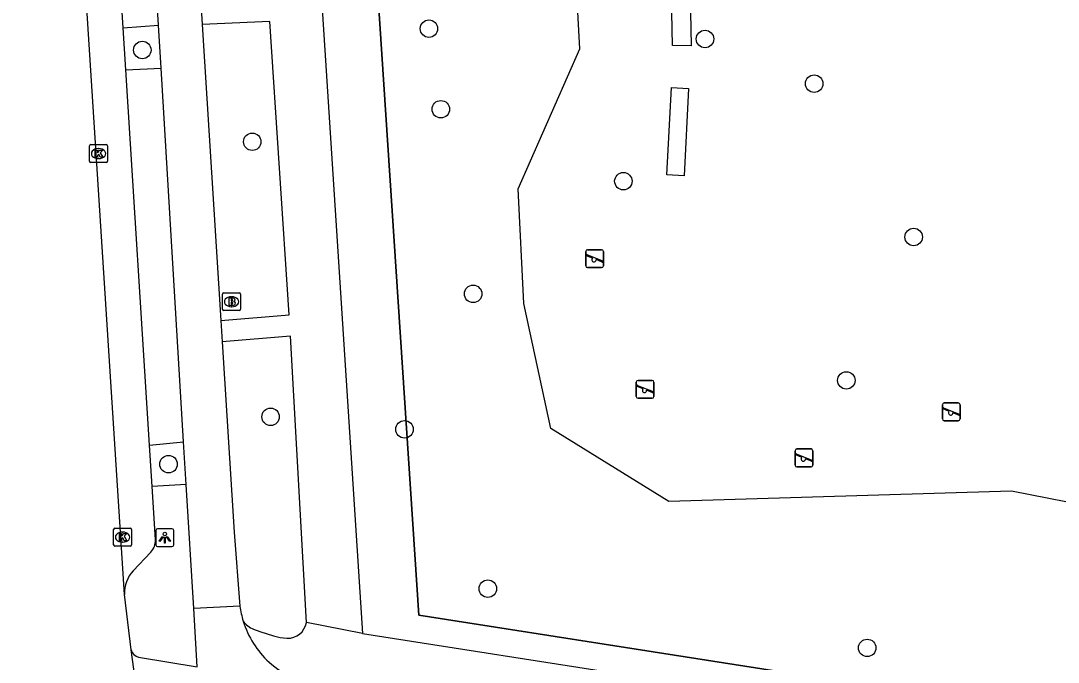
# Model space of a CAD drawing. Extents: x 160732 to 162105, y 387428 to 388479.
# Drawn here: x 160784.7 to 160842.7, y 387515.6 to 387551.5 of the extents above; entities that cross this region are included whole.
import ezdxf

# ---------------------------------------------------------------- set-up
doc = ezdxf.new("R2010")
doc.units = 0
for name, color, linetype in [('IMGEO_Berm_groen', 7, 'Continuous'), ('IMGEO_Boom', 7, 'Continuous'), ('IMGEO_Brandkraan', 7, 'Continuous'), ('IMGEO_Fietspad_gesloten', 7, 'Continuous'), ('IMGEO_Fietspad_open', 7, 'Continuous'), ('IMGEO_Groenvoorziening', 7, 'Continuous'), ('IMGEO_Hek', 7, 'Continuous'), ('IMGEO_Kolk', 7, 'Continuous'), ('IMGEO_Lichtpunt', 7, 'Continuous'), ('IMGEO_Parkeervlak_open', 7, 'Continuous'), ('IMGEO_Rijbaan_lokaal_gesloten', 7, 'Continuous'), ('IMGEO_Speelvoorziening', 7, 'Continuous'), ('IMGEO_Voetpad_gesloten', 7, 'Continuous'), ('IMGEO_Voetpad_open', 7, 'Continuous')]:
    doc.layers.add(name, color=color, linetype=linetype)

msp = doc.modelspace()

# ---------------------------------------------------------------- linework, layer by layer
at = {"layer": 'IMGEO_Berm_groen'}
msp.add_lwpolyline([(160800.367, 387617.785), (160806.924, 387518.259), (160889.009, 387505.413)], dxfattribs=at)
at = {"layer": 'IMGEO_Boom'}
for centre in [(160807.487, 387551.071), (160822.925, 387550.492), (160791.459, 387549.874), (160829.028, 387547.995), (160808.154, 387546.562), (160797.608, 387544.743), (160818.362, 387542.535), (160834.594, 387539.414), (160809.959, 387536.235), (160830.83, 387531.393), (160798.633, 387529.358), (160806.121, 387528.657), (160792.929, 387526.709), (160810.782, 387519.744), (160831.995, 387516.431)]:
    msp.add_circle(centre, 0.489, dxfattribs=at)
at = {"layer": 'IMGEO_Brandkraan'}
for p, q in [((160795.948, 387535.371), (160795.948, 387536.223)), ((160796.023, 387536.297), (160796.875, 387536.297)), ((160796.949, 387536.223), (160796.949, 387535.371)), ((160796.436, 387536.077), (160796.461, 387536.077)), ((160796.875, 387535.297), (160796.023, 387535.297)), ((160796.459, 387535.517), (160796.434, 387535.517))]:
    msp.add_line(p, q, dxfattribs=at)
for points in [[(160795.948, 387535.371), (160795.948, 387536.223)], [(160796.023, 387536.297), (160796.875, 387536.297)], [(160796.949, 387536.223), (160796.949, 387535.371)], [(160796.296, 387535.997), (160796.296, 387535.597), (160796.509, 387535.597)], [(160796.527, 387535.997), (160796.296, 387535.997)], [(160796.475, 387535.916), (160796.421, 387535.916), (160796.421, 387535.84)], [(160796.421, 387535.84), (160796.474, 387535.84)], [(160796.483, 387535.764), (160796.421, 387535.764), (160796.421, 387535.683)], [(160796.421, 387535.683), (160796.483, 387535.683)], [(160796.875, 387535.297), (160796.023, 387535.297)]]:
    msp.add_lwpolyline(points, dxfattribs=at)
for centre, radius, start, end in [((160796.025, 387536.221), 0.0765, 91.55205, 178.44795), ((160796.025, 387536.221), 0.0765, 91.55205, 178.44795), ((160796.873, 387536.221), 0.0765, 1.55205, 88.44795), ((160796.873, 387536.221), 0.0765, 1.55205, 88.44795), ((160796.476, 387535.878), 0.0379, 267.82845, 90.93552), ((160796.484, 387535.723), 0.0404, 269.87594, 90.50774), ((160796.515, 387535.848), 0.251, 268.66757, 293.53466), ((160796.531, 387535.852), 0.145, 59.4692, 91.53667), ((160796.556, 387535.899), 0.0922, 285.51372, 58.15012), ((160796.561, 387535.707), 0.105, 301.31148, 78.98903), ((160796.025, 387535.373), 0.0765, 181.55205, 268.44795), ((160796.025, 387535.373), 0.0765, 181.55205, 268.44795), ((160796.873, 387535.373), 0.0765, 271.55205, 358.44795), ((160796.873, 387535.373), 0.0765, 271.55205, 358.44795)]:
    msp.add_arc(centre, radius, start, end, dxfattribs=at)
for centre, major_axis, ratio, start_param, end_param in [((160796.435, 387535.797), (-0.387, 0.002), 0.722429, 4.712389, 7.853982), ((160796.46, 387535.797), (-0.39, 0.002), 0.717154, 1.570796, 4.712389)]:
    msp.add_ellipse(centre, major_axis=major_axis, ratio=ratio, start_param=start_param, end_param=end_param, dxfattribs=at)
at = {"layer": 'IMGEO_Fietspad_gesloten'}
for points in [[(160792.366, 387551.255), (160792.292, 387552.478), (160791.096, 387571.249)], [(160794.726, 387552.509), (160794.802, 387551.303)], [(160792.511, 387548.855), (160792.366, 387551.255)], [(160794.802, 387551.303), (160795.847, 387534.752)], [(160793.773, 387527.955), (160792.511, 387548.855)], [(160795.847, 387534.752), (160795.923, 387533.555)], [(160795.923, 387533.555), (160796.596, 387522.896), (160796.915, 387518.763)], [(160793.917, 387525.57), (160793.773, 387527.955)], [(160794.336, 387518.633), (160793.917, 387525.57)], [(160796.915, 387518.763), (160794.336, 387518.633)]]:
    msp.add_lwpolyline(points, dxfattribs=at)
at = {"layer": 'IMGEO_Fietspad_open'}
msp.add_lwpolyline([(160791.252, 387515.907), (160794.533, 387515.366), (160794.336, 387518.633)], dxfattribs=at)
for centre, radius, start, end in [((160802.296, 387519.53), 5.435, 188.10822, 197.13823), ((160802.167, 387519.503), 5.304, 197.27462, 226.93298), ((160791.385, 387516.45), 0.559, 193.9909, 256.28927), ((160802.405, 387520.127), 5.928, 229.3732, 261.78762)]:
    msp.add_arc(centre, radius, start, end, dxfattribs=at)
at = {"layer": 'IMGEO_Groenvoorziening'}
msp.add_lwpolyline([(160845.191, 387524.186), (160840.059, 387525.196), (160820.895, 387524.611), (160814.311, 387528.706), (160812.79, 387535.692), (160812.476, 387542.108), (160815.933, 387549.939), (160815.581, 387556.126), (160810.572, 387558.546), (160807.923, 387607.046)], dxfattribs=at)
at = {"layer": 'IMGEO_Hek'}
msp.add_lwpolyline([(160889.009, 387505.413), (160806.924, 387518.259), (160800.367, 387617.785)], dxfattribs=at)
at = {"layer": 'IMGEO_Kolk'}
for p, q in [((160788.513, 387543.655), (160788.513, 387544.507)), ((160788.588, 387544.581), (160789.44, 387544.581)), ((160789.001, 387544.361), (160789.026, 387544.361)), ((160789.514, 387544.507), (160789.514, 387543.655)), ((160789.024, 387543.801), (160788.999, 387543.801)), ((160789.44, 387543.581), (160788.588, 387543.581)), ((160789.857, 387522.2), (160789.857, 387523.052)), ((160789.932, 387523.126), (160790.784, 387523.126)), ((160790.345, 387522.906), (160790.37, 387522.906)), ((160790.858, 387523.052), (160790.858, 387522.2)), ((160790.368, 387522.346), (160790.343, 387522.346)), ((160790.784, 387522.126), (160789.932, 387522.126))]:
    msp.add_line(p, q, dxfattribs=at)
for points in [[(160788.513, 387543.655), (160788.513, 387544.507)], [(160788.588, 387544.581), (160789.44, 387544.581)], [(160788.834, 387544.281), (160788.957, 387544.281), (160788.957, 387544.13), (160789.087, 387544.281), (160789.251, 387544.281), (160789.105, 387544.13), (160789.258, 387543.881), (160789.106, 387543.881), (160789.021, 387544.045), (160788.957, 387543.978), (160788.957, 387543.881), (160788.834, 387543.881), (160788.834, 387544.281)], [(160789.514, 387544.507), (160789.514, 387543.655)], [(160789.44, 387543.581), (160788.588, 387543.581)], [(160789.857, 387522.2), (160789.857, 387523.052)], [(160789.932, 387523.126), (160790.784, 387523.126)], [(160790.178, 387522.826), (160790.301, 387522.826), (160790.301, 387522.675), (160790.431, 387522.826), (160790.595, 387522.826), (160790.449, 387522.675), (160790.602, 387522.426), (160790.45, 387522.426), (160790.365, 387522.59), (160790.301, 387522.523), (160790.301, 387522.426), (160790.178, 387522.426), (160790.178, 387522.826)], [(160790.858, 387523.052), (160790.858, 387522.2)], [(160790.784, 387522.126), (160789.932, 387522.126)]]:
    msp.add_lwpolyline(points, dxfattribs=at)
for centre, start, end in [((160788.59, 387544.505), 91.55205, 178.44795), ((160788.59, 387544.505), 91.55205, 178.44795), ((160789.438, 387544.505), 1.55205, 88.44795), ((160789.438, 387544.505), 1.55205, 88.44795), ((160788.59, 387543.657), 181.55205, 268.44795), ((160788.59, 387543.657), 181.55205, 268.44795), ((160789.438, 387543.657), 271.55205, 358.44795), ((160789.438, 387543.657), 271.55205, 358.44795), ((160789.934, 387523.05), 91.55205, 178.44795), ((160789.934, 387523.05), 91.55205, 178.44795), ((160790.782, 387523.05), 1.55205, 88.44795), ((160790.782, 387523.05), 1.55205, 88.44795), ((160789.934, 387522.202), 181.55205, 268.44795), ((160789.934, 387522.202), 181.55205, 268.44795), ((160790.782, 387522.202), 271.55205, 358.44795), ((160790.782, 387522.202), 271.55205, 358.44795)]:
    msp.add_arc(centre, 0.0765, start, end, dxfattribs=at)
for centre, major_axis, ratio, start_param, end_param in [((160789, 387544.081), (-0.387, 0.002), 0.722429, 4.712389, 7.853982), ((160789.025, 387544.081), (-0.39, 0.002), 0.717154, 1.570796, 4.712389), ((160790.344, 387522.626), (-0.387, 0.002), 0.722429, 4.712389, 7.853982), ((160790.369, 387522.626), (-0.39, 0.002), 0.717154, 1.570796, 4.712389)]:
    msp.add_ellipse(centre, major_axis=major_axis, ratio=ratio, start_param=start_param, end_param=end_param, dxfattribs=at)
at = {"layer": 'IMGEO_Lichtpunt'}
for p, q in [((160792.219, 387523.004), (160792.219, 387522.197)), ((160792.219, 387523.004), (160792.219, 387522.197)), ((160793.121, 387523.099), (160792.313, 387523.099)), ((160793.121, 387523.099), (160792.313, 387523.099)), ((160793.215, 387522.197), (160793.215, 387523.004)), ((160793.215, 387522.197), (160793.215, 387523.004)), ((160792.313, 387522.103), (160793.121, 387522.103)), ((160792.313, 387522.103), (160793.121, 387522.103))]:
    msp.add_line(p, q, dxfattribs=at)
for points in [[(160792.593, 387522.668), (160792.632, 387522.64), (160792.444, 387522.378), (160792.406, 387522.405), (160792.593, 387522.668)], [(160792.695, 387522.62), (160792.742, 387522.62), (160792.742, 387522.298), (160792.695, 387522.298), (160792.695, 387522.62)], [(160792.805, 387522.64), (160792.843, 387522.667), (160793.03, 387522.405), (160792.991, 387522.377), (160792.805, 387522.64)]]:
    msp.add_lwpolyline(points, dxfattribs=at)
msp.add_circle((160792.718, 387522.802), 0.0994, dxfattribs=at)
for centre, start, end in [((160792.313, 387523.004), 90, 180), ((160792.313, 387523.004), 90, 180), ((160793.121, 387523.004), 0, 90), ((160793.121, 387523.004), 0, 90), ((160792.313, 387522.197), 180, 270), ((160792.313, 387522.197), 180, 270), ((160793.121, 387522.197), 270, 0), ((160793.121, 387522.197), 270, 360)]:
    msp.add_arc(centre, 0.0946, start, end, dxfattribs=at)
at = {"layer": 'IMGEO_Parkeervlak_open'}
for points in [[(160790.534, 387548.759), (160790.385, 387551.107)], [(160792.015, 387525.451), (160791.867, 387527.774)]]:
    msp.add_lwpolyline(points, dxfattribs=at)
at = {"layer": 'IMGEO_Rijbaan_lokaal_gesloten'}
for points in [[(160790.465, 387519.422), (160784.664, 387609.693)], [(160790.842, 387516.315), (160790.465, 387519.422)], [(160791.399, 387512.285), (160790.842, 387516.315)]]:
    msp.add_lwpolyline(points, dxfattribs=at)
at = {"layer": 'IMGEO_Speelvoorziening'}
for p, q in [((160816.252, 387537.804), (160816.252, 387538.604)), ((160816.252, 387538.604), (160816.252, 387537.804)), ((160816.321, 387538.429), (160817.197, 387538.076)), ((160816.352, 387538.704), (160817.142, 387538.704)), ((160817.142, 387538.704), (160816.352, 387538.704)), ((160817.242, 387538.604), (160817.242, 387537.804)), ((160817.242, 387537.804), (160817.242, 387538.604)), ((160816.635, 387538.232), (160816.296, 387538.369)), ((160817.173, 387538.016), (160816.833, 387538.153)), ((160817.142, 387537.704), (160816.352, 387537.704)), ((160816.352, 387537.704), (160817.142, 387537.704)), ((160819.079, 387530.493), (160819.079, 387531.293)), ((160819.079, 387531.293), (160819.079, 387530.493)), ((160819.462, 387530.921), (160819.123, 387531.058)), ((160819.148, 387531.118), (160820.024, 387530.765)), ((160819.179, 387531.393), (160819.969, 387531.393)), ((160819.969, 387531.393), (160819.179, 387531.393)), ((160820.069, 387531.293), (160820.069, 387530.493)), ((160820.069, 387530.493), (160820.069, 387531.293)), ((160819.969, 387530.393), (160819.179, 387530.393)), ((160819.179, 387530.393), (160819.969, 387530.393)), ((160820, 387530.705), (160819.66, 387530.842)), ((160836.195, 387529.235), (160836.195, 387530.035)), ((160836.195, 387530.035), (160836.195, 387529.235)), ((160836.578, 387529.663), (160836.239, 387529.8)), ((160836.264, 387529.86), (160837.14, 387529.507)), ((160836.295, 387530.135), (160837.085, 387530.135)), ((160837.085, 387530.135), (160836.295, 387530.135)), ((160837.185, 387530.035), (160837.185, 387529.235)), ((160837.185, 387529.235), (160837.185, 387530.035)), ((160837.116, 387529.447), (160836.776, 387529.584)), ((160837.085, 387529.135), (160836.295, 387529.135)), ((160836.295, 387529.135), (160837.085, 387529.135)), ((160827.962, 387526.657), (160827.962, 387527.457)), ((160827.962, 387527.457), (160827.962, 387526.657)), ((160828.062, 387527.557), (160828.852, 387527.557)), ((160828.852, 387527.557), (160828.062, 387527.557)), ((160828.952, 387527.457), (160828.952, 387526.657)), ((160828.952, 387526.657), (160828.952, 387527.457)), ((160828.345, 387527.085), (160828.006, 387527.222)), ((160828.031, 387527.282), (160828.907, 387526.929)), ((160828.883, 387526.869), (160828.543, 387527.006)), ((160828.852, 387526.557), (160828.062, 387526.557)), ((160828.062, 387526.557), (160828.852, 387526.557))]:
    msp.add_line(p, q, dxfattribs=at)
for centre, radius, start, end in [((160816.352, 387538.604), 0.1, 90, 180), ((160816.352, 387538.604), 0.1, 90, 180), ((160816.309, 387538.399), 0.0327, 68.07798, 248.07798), ((160817.142, 387538.604), 0.1, 0, 90), ((160817.142, 387538.604), 0.1, 360, 90), ((160816.714, 387538.142), 0.12, 130.99278, 5.16318), ((160817.185, 387538.046), 0.0327, 248.07798, 68.07798), ((160816.352, 387537.804), 0.1, 180, 270), ((160816.352, 387537.804), 0.1, 180, 270), ((160817.142, 387537.804), 0.1, 270, 0), ((160817.142, 387537.804), 0.1, 270, 0), ((160819.179, 387531.293), 0.1, 90, 180), ((160819.179, 387531.293), 0.1, 90, 180), ((160819.136, 387531.088), 0.0327, 68.07798, 248.07798), ((160819.541, 387530.831), 0.12, 130.99278, 5.16318), ((160819.969, 387531.293), 0.1, 0, 90), ((160819.969, 387531.293), 0.1, 360, 90), ((160819.179, 387530.493), 0.1, 180, 270), ((160819.179, 387530.493), 0.1, 180, 270), ((160819.969, 387530.493), 0.1, 270, 0), ((160819.969, 387530.493), 0.1, 270, 0), ((160820.012, 387530.735), 0.0327, 248.07798, 68.07798), ((160836.295, 387530.035), 0.1, 90, 180), ((160836.295, 387530.035), 0.1, 90, 180), ((160836.252, 387529.83), 0.0327, 68.07798, 248.07798), ((160837.085, 387530.035), 0.1, 0, 90), ((160837.085, 387530.035), 0.1, 360, 90), ((160836.295, 387529.235), 0.1, 180, 270), ((160836.295, 387529.235), 0.1, 180, 270), ((160836.657, 387529.573), 0.12, 130.99278, 5.16318), ((160837.085, 387529.235), 0.1, 270, 0), ((160837.085, 387529.235), 0.1, 270, 0), ((160837.128, 387529.477), 0.0327, 248.07798, 68.07798), ((160828.062, 387527.457), 0.1, 90, 180), ((160828.062, 387527.457), 0.1, 90, 180), ((160828.852, 387527.457), 0.1, 0, 90), ((160828.852, 387527.457), 0.1, 360, 90), ((160828.019, 387527.252), 0.0327, 68.07798, 248.07798), ((160828.424, 387526.995), 0.12, 130.99278, 5.16318), ((160828.895, 387526.899), 0.0327, 248.07798, 68.07798), ((160828.062, 387526.657), 0.1, 180, 270), ((160828.062, 387526.657), 0.1, 180, 270), ((160828.852, 387526.657), 0.1, 270, 0), ((160828.852, 387526.657), 0.1, 270, 0)]:
    msp.add_arc(centre, radius, start, end, dxfattribs=at)
at = {"layer": 'IMGEO_Voetpad_gesloten'}
for points in [[(160822.146, 387550.114), (160821.112, 387550.119), (160820.985, 387556.649), (160822.013, 387556.689), (160822.146, 387550.114)], [(160822.009, 387547.727), (160821.76, 387542.835), (160820.796, 387542.884), (160821.045, 387547.776), (160822.009, 387547.727)]]:
    msp.add_lwpolyline(points, dxfattribs=at)
at = {"layer": 'IMGEO_Voetpad_open'}
for points in [[(160796.815, 387625.004), (160797.074, 387620.896), (160803.773, 387517.234)], [(160790.385, 387551.107), (160789.114, 387571.117)], [(160790.385, 387551.107), (160792.366, 387551.255)], [(160795.847, 387534.752), (160799.673, 387535.062), (160798.6, 387551.469), (160794.802, 387551.303)], [(160790.534, 387548.759), (160792.511, 387548.855)], [(160791.867, 387527.774), (160790.534, 387548.759)], [(160800.633, 387517.855), (160799.743, 387533.859), (160795.923, 387533.555)], [(160791.867, 387527.774), (160793.773, 387527.955)], [(160793.917, 387525.57), (160792.015, 387525.451)], [(160792.203, 387522.491), (160792.015, 387525.451)], [(160790.945, 387520.744), (160791.939, 387521.778)], [(160803.773, 387517.234), (160800.633, 387517.855)], [(160797.682, 387517.478), (160798.039, 387517.352), (160798.796, 387517.113), (160799.174, 387517.011), (160799.546, 387516.971)], [(160803.773, 387517.234), (160913.899, 387500), (160936.105, 387496.525), (160946.036, 387495.354), (160959.839, 387494.526), (160979.097, 387493.706), (160979.317, 387493.697)]]:
    msp.add_lwpolyline(points, dxfattribs=at)
for centre, radius, start, end in [((160791.172, 387522.467), 1.031, 318.05144, 1.31275), ((160792.35, 387519.486), 1.886, 138.15129, 181.93819), ((160798.166, 387518.701), 1.315, 215.98668, 248.40026), ((160799.587, 387518.031), 1.061, 267.78579, 350.4535)]:
    msp.add_arc(centre, radius, start, end, dxfattribs=at)

doc.saveas('drawing.dxf')
